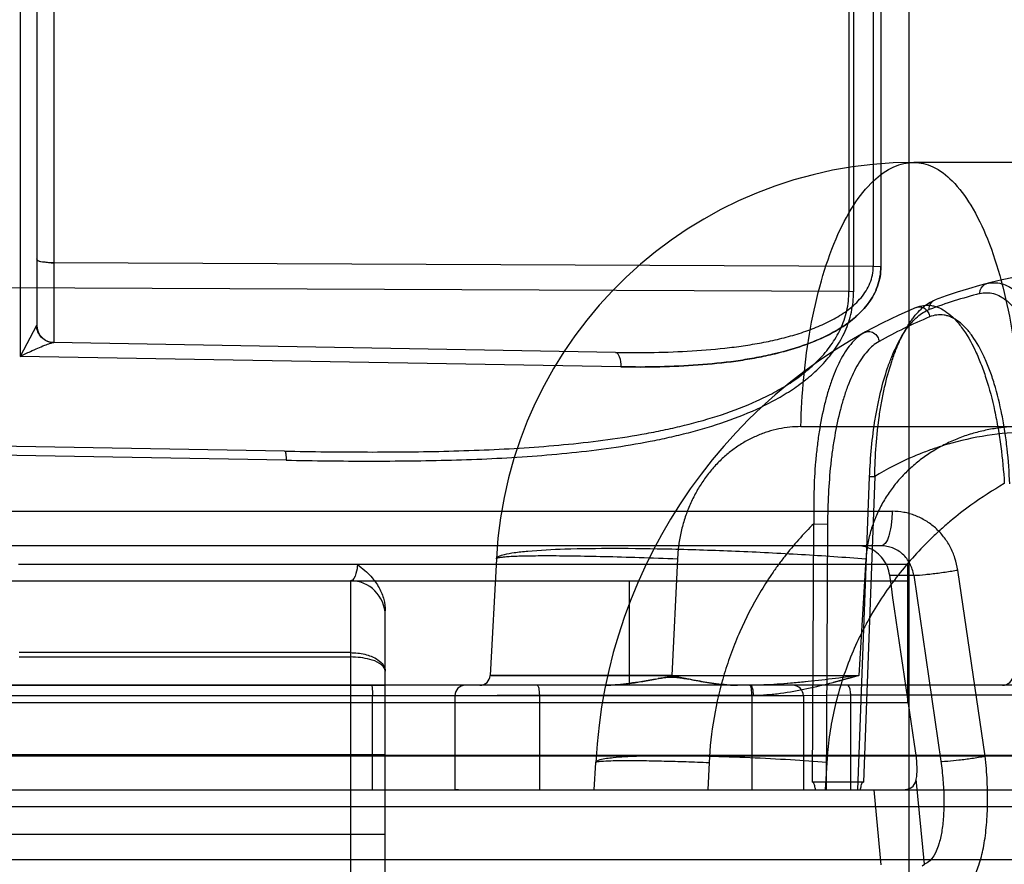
# Model space of a CAD drawing. Header units: millimetres. Extents: x 0 to 297, y 0 to 210.
# Tile 324 of 499: x 144.877 to 145.075, y 159.982 to 160.151. Entities that reach past the tile are written whole.
import ezdxf

# ---------------------------------------------------------------- set-up
doc = ezdxf.new("R2010")
doc.units = ezdxf.units.MM
doc.header["$LTSCALE"] = 16.335
doc.layers.get('0').update_dxf_attribs({"linetype": 'CONTINUOUS'})
doc.layers.add('INTFCLR_1', color=7, linetype='CONTINUOUS')
doc.layers.add('INTFCLR_144815', color=7, linetype='CONTINUOUS')

msp = doc.modelspace()

# ---------------------------------------------------------------- linework, layer by layer
at = {"color": 9, "linetype": 'Continuous'}
msp.add_line((145.0558034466, 160.9289189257), (145.0558034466, 148.0124647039), dxfattribs=at)
at = {"layer": 'INTFCLR_1', "color": 9, "linetype": 'Continuous'}
for p, q in [((144.8772536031, 160.3022627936), (144.8772536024, 160.0835151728)), ((144.8840466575, 160.2964108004), (144.8840466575, 160.0862907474)), ((144.8806077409, 160.2950355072), (144.8806077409, 160.0897902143)), ((145.0486589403, 160.2595969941), (145.0486589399, 160.1015885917)), ((145.0501730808, 160.2593508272), (145.0501730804, 160.1014985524)), ((145.0437571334, 160.2458282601), (145.0437571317, 160.0965524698)), ((145.0446863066, 160.2456736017), (145.0446863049, 160.0964959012)), ((145.0486589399, 160.1015885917), (144.8840466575, 160.1022803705)), ((145.0501730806, 160.1014985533), (145.04865894, 160.1015885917)), ((145.0437571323, 160.0965524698), (144.8596077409, 160.0973263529)), ((145.0446863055, 160.0964959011), (145.0437571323, 160.0965524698)), ((144.8805771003, 160.0897041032), (144.8772536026, 160.0835151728)), ((144.8806077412, 160.0897902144), (144.8805771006, 160.0897041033)), ((144.996882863, 160.0843211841), (144.8839853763, 160.0862918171)), ((144.9979654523, 160.0814081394), (144.8772536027, 160.0835151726)), ((144.9303981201, 160.0644784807), (144.8596077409, 160.0657141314)), ((144.9307326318, 160.0626511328), (144.8596077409, 160.063892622)), ((145.0556077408, 160.0417064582), (144.8769642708, 160.0417064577)), ((144.8596077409, 160.0384647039), (145.0556077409, 160.0384647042)), ((144.9436077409, 160.0384647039), (144.9436077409, 159.96852972)), ((144.9996077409, 160.0384647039), (144.9996077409, 160.0174647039)), ((145.0556077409, 160.0174647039), (145.0556077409, 160.0384647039)), ((144.9506077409, 159.946886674), (144.9506077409, 160.0324110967)), ((144.9436077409, 160.0240086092), (144.8771077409, 160.0240086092)), ((144.8771077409, 160.0231394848), (144.9436077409, 160.0231394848)), ((144.8596077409, 160.0174647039), (144.9506077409, 160.0174647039)), ((144.9506077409, 160.0034647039), (144.8596077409, 160.0034647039)), ((144.8526077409, 159.9875815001), (144.9506077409, 159.9875815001))]:
    msp.add_line(p, q, dxfattribs=at)
at = {"layer": 'INTFCLR_1', "color": 7, "linetype": 'Continuous'}
msp.add_line((144.8782089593, 160.0839705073), (144.8772536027, 160.0835151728), dxfattribs=at)
at = {"layer": 'INTFCLR_1', "color": 6, "linetype": 'Continuous'}
for p, q in [((145.0556077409, 160.0384647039), (145.0556077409, 160.0417064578)), ((145.0556077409, 160.017464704), (144.9506077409, 160.0174647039)), ((145.0556077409, 160.0139600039), (145.0556077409, 160.0174647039)), ((145.0556077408, 160.0139360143), (144.8596077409, 160.0139360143)), ((144.8596077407, 159.98247797), (145.2610516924, 159.98247797))]:
    msp.add_line(p, q, dxfattribs=at)
at = {"layer": 'INTFCLR_1', "color": 9, "linetype": 'Continuous'}
for centre, radius, start, end in [((144.8841077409, 160.0897902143), 0.0035, 179.9999999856, 269.0000000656), ((144.9436077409, 160.0314647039), 0.006999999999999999, 0, 89.99999998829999)]:
    msp.add_arc(centre, radius, start, end, dxfattribs=at)
for points, knots in [([(144.8840466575, 160.1022803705), (144.883470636, 160.1022827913), (144.8825000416, 160.1024118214), (144.8806077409, 160.1025023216), (144.8806077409, 160.1031229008)], [0, 0, 0, 0, 0.4813837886, 1, 1, 1, 1]), ([(144.880607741, 160.1031229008), (144.880607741, 160.1026755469), (144.8823463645, 160.1023969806), (144.8832917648, 160.102283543), (144.8840466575, 160.1022803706)], [0, 0, 0, 0, 0.3720962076, 1, 1, 1, 1]), ([(144.996882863, 160.084321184), (144.9994604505, 160.084276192), (145.0045846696, 160.0842647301), (145.0122192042, 160.0845427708), (145.0185072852, 160.0850827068), (145.023465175, 160.0857616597), (145.0271261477, 160.0864064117), (145.0307214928, 160.0872198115), (145.0342226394, 160.088221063), (145.0375903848, 160.0894547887), (145.0407798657, 160.0909655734), (145.0432430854, 160.0925339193), (145.0450198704, 160.0940189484), (145.0462182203, 160.0952695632), (145.0472413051, 160.0966565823), (145.0480328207, 160.0981847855), (145.0485416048, 160.0998435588), (145.0486620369, 160.1010026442), (145.04865894, 160.1015885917)], [0, 0, 0, 0, 0.1318870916, 0.2620890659, 0.3907299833, 0.4545562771, 0.518048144, 0.5808447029, 0.6430567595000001, 0.7042210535, 0.7641282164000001, 0.8233082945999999, 0.8530060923, 0.8824152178, 0.9117097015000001, 0.9408879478, 0.9700230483, 1, 1, 1, 1]), ([(145.0501730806, 160.1014985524), (145.0501730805, 160.1008279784), (145.0500595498, 160.09949814), (145.049550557, 160.0975860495), (145.0487552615, 160.0958196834), (145.0477286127, 160.0942135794), (145.0465250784, 160.0927694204), (145.0447433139, 160.0910466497), (145.0427451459, 160.0895814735), (145.0406226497, 160.0883308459), (145.0384306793, 160.0872058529), (145.0344352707, 160.0855253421), (145.0296430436, 160.0841462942), (145.0247441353, 160.0831403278), (145.0197533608, 160.0823478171), (145.0134215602, 160.0817051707), (145.0057280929, 160.081363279), (145.000563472, 160.081362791), (144.9979654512, 160.0814081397)], [0, 0, 0, 0, 0.0331378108, 0.0655593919, 0.0973294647, 0.1284790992, 0.1594735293, 0.1900151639, 0.2507778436, 0.2813171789, 0.3117224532, 0.3724637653, 0.4952203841, 0.5573338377, 0.6195776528, 0.7448574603, 0.8715938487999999, 1, 1, 1, 1]), ([(144.9979654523, 160.0814081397), (145.0005645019, 160.0813627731), (145.0057326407, 160.0813632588), (145.0134336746, 160.0817059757), (145.019775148, 160.0823499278), (145.0247731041, 160.0831461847), (145.0284660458, 160.0839048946), (145.032094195, 160.0848533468), (145.0356276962, 160.0860241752), (145.0390293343, 160.0874604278), (145.0422527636, 160.0892220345), (145.044732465, 160.0910382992), (145.0465124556, 160.0927556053), (145.0477220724, 160.0942044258), (145.0487514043, 160.0958120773), (145.0495473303, 160.0975776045), (145.0500577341, 160.0994906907), (145.0501730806, 160.1008220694), (145.0501730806, 160.1014985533)], [0, 0, 0, 0, 0.1284520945, 0.2553055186, 0.3807867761, 0.4431700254, 0.5053303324, 0.5670120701, 0.6283767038, 0.6891231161, 0.7492263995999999, 0.8095453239, 0.8403242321, 0.8712610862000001, 0.9025989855, 0.9343672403, 0.9665714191, 1, 1, 1, 1]), ([(144.9303981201, 160.0644784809), (144.9359397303, 160.0643817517), (144.9469441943, 160.064250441), (144.9633259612, 160.0643938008), (144.9794470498, 160.065078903), (144.9926908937, 160.066332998), (145.001807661, 160.0677618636), (145.0069440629, 160.0687794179), (145.0120019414, 160.0699325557), (145.0181804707, 160.0716826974), (145.0241486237, 160.0739566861), (145.0286912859, 160.0761948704), (145.0319477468, 160.0781074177), (145.0350040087, 160.080300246), (145.0378018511, 160.0828111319), (145.0402403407, 160.085691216), (145.0421910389, 160.088976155), (145.0434648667, 160.0926401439), (145.0437604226, 160.0952437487), (145.0437571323, 160.0965524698)], [0, 0, 0, 0, 0.1315062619, 0.2611124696, 0.3886584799, 0.5142668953, 0.576498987, 0.6075267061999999, 0.6384914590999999, 0.6995710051, 0.7597533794, 0.7897104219, 0.8196426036, 0.8492589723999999, 0.8788163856, 0.9086214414, 0.9384625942, 0.9689477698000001, 1, 1, 1, 1]), ([(144.9307326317, 160.0626511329), (144.9363032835, 160.0625538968), (144.9473655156, 160.0624248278), (144.9638340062, 160.062590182), (144.9800417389, 160.0633255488), (144.9933566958, 160.0646571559), (145.0025187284, 160.0661699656), (145.007681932, 160.0672419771), (145.0127680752, 160.0684644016), (145.0189855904, 160.0703099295), (145.0249826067, 160.0727118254), (145.0295468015, 160.0750665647), (145.0328201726, 160.0770852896), (145.0358947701, 160.0793949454), (145.0387072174, 160.0820426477), (145.0411591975, 160.0850764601), (145.0431158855, 160.0885356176), (145.0443956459, 160.0923873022), (145.0446863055, 160.0951194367), (145.0446863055, 160.0964959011)], [0, 0, 0, 0, 0.1305463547, 0.2592070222, 0.3858417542, 0.5106038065, 0.5724656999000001, 0.6033336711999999, 0.6341455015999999, 0.6950163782, 0.7551473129, 0.7851760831, 0.8152636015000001, 0.845153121, 0.8751298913, 0.9055464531, 0.9362128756, 0.9677479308, 1, 1, 1, 1]), ([(144.8839853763, 160.0862918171), (144.8831217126, 160.0863068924), (144.8813348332, 160.0870502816), (144.8805983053, 160.0888354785), (144.8805771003, 160.0897041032)], [0, 0, 0, 0, 0.4985316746, 1, 1, 1, 1]), ([(144.996882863, 160.084321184), (144.9972507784, 160.084314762), (144.9978641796, 160.0830596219), (144.9979370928, 160.0821113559), (144.9979654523, 160.0814081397)], [0, 0, 0, 0, 0.3433340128, 1, 1, 1, 1]), ([(144.9303981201, 160.0644784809), (144.9305893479, 160.064475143), (144.9306600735, 160.0635522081), (144.9307299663, 160.0630869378), (144.9307326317, 160.0626511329)], [0, 0, 0, 0, 0.3050008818, 1, 1, 1, 1]), ([(144.9450197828, 160.0417064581), (144.945000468, 160.0410943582), (144.9448803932, 160.0400119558), (144.9442150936, 160.038464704), (144.9436077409, 160.0384647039)], [0, 0, 0, 0, 0.5020708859, 1, 1, 1, 1]), ([(144.9436077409, 160.0240086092), (144.944104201, 160.0240086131), (144.9450813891, 160.0239540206), (144.9464889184, 160.0237157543), (144.9478933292, 160.0232790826), (144.9495478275, 160.0224858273), (144.9506077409, 160.0211725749), (144.9506077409, 160.0202913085)], [0, 0, 0, 0, 0.1749494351, 0.34394874, 0.5024175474, 0.6894471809, 1, 1, 1, 1]), ([(144.9506077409, 160.0202913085), (144.9506077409, 160.0209440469), (144.9494159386, 160.0220625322), (144.9476018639, 160.0226756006), (144.9456076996, 160.0230671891), (144.9442927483, 160.0231396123), (144.9436077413, 160.0231396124)], [0, 0, 0, 0, 0.2452100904, 0.5054600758, 0.7426677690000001, 1, 1, 1, 1])]:
    msp.add_open_spline(points, degree=3, knots=knots, dxfattribs=at)
at = {"layer": 'INTFCLR_1', "color": 7, "linetype": 'Continuous'}
msp.add_open_spline([(144.8772536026, 160.0835151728), (144.8779481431, 160.0838500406), (144.8791419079, 160.0844129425), (144.88079455, 160.085146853), (144.8821183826, 160.0857113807), (144.8831571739, 160.0860770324), (144.8837586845, 160.086295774), (144.883985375, 160.0862918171)], degree=3, knots=[0, 0, 0, 0, 0.3170780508, 0.5424621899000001, 0.7443235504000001, 0.9067644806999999, 1, 1, 1, 1], dxfattribs=at)
at = {"layer": 'INTFCLR_1', "color": 6, "linetype": 'Continuous'}
msp.add_open_spline([(144.9450197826, 160.0417064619), (144.9455314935, 160.0413316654), (144.9464796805, 160.0405967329), (144.9476982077, 160.0394163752), (144.9486637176, 160.038233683), (144.9496221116, 160.0367109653), (144.9503987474, 160.0347768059), (144.950607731, 160.0331729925), (144.950607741, 160.0324111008)], degree=3, knots=[0, 0, 0, 0, 0.1689099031, 0.3189806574, 0.4507692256, 0.5744860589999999, 0.7971092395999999, 1, 1, 1, 1], dxfattribs=at)
at = {"layer": 'INTFCLR_144815', "color": 9, "linetype": 'Continuous'}
for p, q in [((145.2632842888, 160.1224647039), (145.0568235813, 160.1224647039)), ((145.0341136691, 160.0693955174), (145.4308861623, 160.0693955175)), ((145.0455704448, 159.9964647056), (145.0479075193, 160.0593444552)), ((145.0489444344, 160.0594177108), (145.0466657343, 159.997991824)), ((145.0477294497, 160.0593801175), (145.0489444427, 160.0594177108)), ((145.0477294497, 160.0593801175), (145.0489444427, 160.0594177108)), ((144.3009206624, 160.0524036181), (145.0524295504, 160.0524036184)), ((145.0364362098, 159.9979918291), (145.0367138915, 160.0499122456)), ((145.0367138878, 160.0499122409), (145.0394572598, 160.049838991)), ((145.0394572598, 160.0498389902), (145.0391756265, 159.9964647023)), ((145.0502221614, 160.0454647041), (144.2606128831, 160.0454647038)), ((144.9729387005, 160.0428609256), (144.9717120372, 160.0194547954)), ((145.0093159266, 160.0428609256), (145.0081816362, 160.0194547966)), ((145.047178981, 160.0428609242), (145.0457763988, 160.019454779)), ((145.0711350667, 160.0032203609), (145.06561886, 160.0405937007)), ((145.051944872, 160.0395597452), (145.0567632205, 160.0395597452)), ((145.0567632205, 160.0395597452), (145.0622149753, 160.0021864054)), ((144.9717120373, 160.0194547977), (145.0457765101, 160.0194548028)), ((145.0081821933, 160.0194547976), (144.9717120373, 160.0194547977)), ((145.1419469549, 160.0174647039), (144.5772685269, 160.0174647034)), ((145.0346077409, 160.0153647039), (144.6846077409, 160.0153647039)), ((144.9480799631, 159.9964647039), (144.9480799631, 160.0153647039)), ((144.9815780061, 160.0154746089), (144.9646077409, 160.0153647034)), ((144.9646077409, 160.0153647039), (144.9646077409, 159.9964647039)), ((144.9815780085, 160.0154746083), (144.981572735, 159.9964647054)), ((144.9815780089, 160.0154746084), (145.0245770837, 160.01547461)), ((145.0242668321, 160.0153647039), (145.0242668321, 159.9964647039)), ((145.0441145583, 160.0154746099), (145.0346077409, 160.0153647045)), ((145.0346077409, 160.0153647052), (145.0346077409, 159.996464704)), ((145.1429820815, 160.0154746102), (145.0441145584, 160.0154746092)), ((145.3220057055, 160.003220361), (144.3006660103, 160.0032203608)), ((144.3198797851, 160.003403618), (145.304775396, 160.0034036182)), ((144.9926077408, 159.9964647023), (144.9928957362, 160.0019599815)), ((145.0393204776, 160.0019599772), (145.0390063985, 159.9964647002)), ((145.0589232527, 159.9815075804), (145.0572894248, 159.9986157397)), ((144.2180357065, 159.9964647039), (145.3213846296, 159.9964647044)), ((145.0487463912, 159.9964648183), (145.0501617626, 159.9813697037)), ((144.7682802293, 159.9930868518), (145.1736651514, 159.9930868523)), ((145.0584503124, 159.9812079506), (145.0589228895, 159.9815071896))]:
    msp.add_line(p, q, dxfattribs=at)
at = {"layer": 'INTFCLR_144815', "color": 7, "linetype": 'Continuous'}
for p, q in [((145.004871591, 160.0186966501), (145.0015313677, 160.0181130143)), ((145.0065399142, 160.0189744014), (145.0054690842, 160.0188015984)), ((145.0457765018, 160.0194547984), (145.0405812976, 160.0180405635)), ((144.9659799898, 159.9964647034), (144.981572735, 159.9964647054))]:
    msp.add_line(p, q, dxfattribs=at)
at = {"layer": 'INTFCLR_144815', "color": 6, "linetype": 'Continuous'}
for p, q in [((145.0441221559, 159.9964647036), (145.0441145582, 160.0154746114)), ((145.0156610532, 160.0019601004), (145.0153866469, 159.9964647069)), ((145.0466657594, 159.9979918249), (145.0364362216, 159.9979918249))]:
    msp.add_line(p, q, dxfattribs=at)
at = {"layer": 'INTFCLR_144815', "color": 9, "linetype": 'Continuous'}
for centre, radius, start, end in [((145.0568235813, 160.0384647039), 0.084, 90.0000000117, 176.9999999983), ((145.0977518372, 159.9964647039), 0.105, 90.0000000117, 110.4462101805), ((145.0958544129, 159.996435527), 0.1029689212, 104.5142652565, 110.4442225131), ((145.0977518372, 159.9964647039), 0.105, 112.6987177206, 176.9999999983), ((145.0997038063, 159.9964315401), 0.1029774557, 112.7010860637, 118.9873985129), ((144.9696149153, 160.0195647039), 0.0021, 270.0000000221, 357.0000000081), ((145.0746149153, 160.0195647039), 0.0021, 270.0000000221, 357.0000000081), ((144.9667077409, 160.0153647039), 0.0021, 89.99999997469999, 179.9999996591), ((145.0325077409, 160.0153647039), 0.0021, 359.9999998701, 90.000000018)]:
    msp.add_arc(centre, radius, start, end, dxfattribs=at)
at = {"layer": 'INTFCLR_144815', "color": 7, "linetype": 'Continuous'}
msp.add_arc((144.965060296, 159.7722108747), 0.2242542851, 89.92306306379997, 90.11562549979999, dxfattribs=at)
at = {"layer": 'INTFCLR_144815', "color": 6, "linetype": 'Continuous'}
msp.add_ellipse((144.8289783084, 160.1812624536), major_axis=(-0.5574735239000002, 3.7349190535), ratio=0.0529129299, start_param=-1.6263310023, end_param=-1.6166418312, dxfattribs=at)
at = {"layer": 'INTFCLR_144815', "color": 9, "linetype": 'Continuous'}
for points, knots in [([(145.0341136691, 160.0693955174), (145.034183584, 160.0726806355), (145.0345612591, 160.0793097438), (145.0358766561, 160.0891098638), (145.037983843, 160.09845386), (145.0408310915, 160.1067817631), (145.0442897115, 160.1136170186), (145.0481939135, 160.1186477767), (145.0523972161, 160.1217402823), (145.0554514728, 160.1224647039), (145.0568235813, 160.1224647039)], [0, 0, 0, 0, 0.160001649, 0.322987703, 0.4809695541, 0.6256896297, 0.7505174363, 0.8523808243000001, 0.9331865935, 1, 1, 1, 1]), ([(145.0568235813, 160.1224647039), (145.0581203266, 160.1224647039), (145.0610328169, 160.1217234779), (145.0649864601, 160.1186123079), (145.0686519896, 160.1135863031), (145.0719024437, 160.1067591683), (145.0745808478, 160.0984392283), (145.0765642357, 160.0891012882), (145.0778027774, 160.07930563), (145.0781583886, 160.0726801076), (145.0782242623, 160.0693955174)], [0, 0, 0, 0, 0.0639202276, 0.1425429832, 0.2433331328, 0.368165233, 0.5137645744, 0.6732389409, 0.8380607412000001, 1, 1, 1, 1]), ([(145.0700482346, 160.096118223), (145.0700422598, 160.0963389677), (145.0701257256, 160.0971847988), (145.0708353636, 160.0979580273), (145.07144016, 160.0981145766)], [0, 0, 0, 0, 0.2611605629, 1, 1, 1, 1]), ([(145.07144016, 160.0981145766), (145.0723971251, 160.0983622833), (145.0739986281, 160.0983522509), (145.0756684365, 160.0976585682), (145.0766123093, 160.0970855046), (145.0781461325, 160.095933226), (145.0794698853, 160.0943616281), (145.0806259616, 160.0925799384), (145.0814479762, 160.0911594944), (145.082406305, 160.0892005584), (145.0832446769, 160.0870938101), (145.0838677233, 160.0852802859), (145.0847928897, 160.0822913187), (145.0855172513, 160.0791637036), (145.0860792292, 160.0759386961), (145.0864248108, 160.0736572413), (145.0869128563, 160.0695518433), (145.0871212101, 160.0659957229), (145.0871743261, 160.063606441)], [0, 0, 0, 0, 0.0715343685, 0.1095653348, 0.1299825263, 0.1513156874, 0.2482079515, 0.2760557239, 0.30514592, 0.3668895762, 0.4336871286, 0.4690921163, 0.5056384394, 0.6600890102, 0.7008801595, 0.742547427, 0.8270538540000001, 1, 1, 1, 1]), ([(145.0700482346, 160.096118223), (145.0709445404, 160.0963501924), (145.07244443, 160.0963409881), (145.07400433, 160.0956847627), (145.074883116, 160.095143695), (145.0763104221, 160.0940556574), (145.0775360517, 160.0925728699), (145.0786011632, 160.0908934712), (145.0793575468, 160.0895532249), (145.0802355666, 160.0877047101), (145.0809995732, 160.0857177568), (145.0815639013, 160.0840069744), (145.082398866, 160.0811846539), (145.0830403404, 160.0782321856), (145.0835268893, 160.0751888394), (145.0838216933, 160.0730335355), (145.0842245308, 160.0691516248), (145.0843668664, 160.0657909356), (145.0843793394, 160.0635331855)], [0, 0, 0, 0, 0.0712750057, 0.1090843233, 0.1293826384, 0.1505957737, 0.2470602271, 0.2748170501, 0.3038273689, 0.3654517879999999, 0.4321757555, 0.4675691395, 0.5041169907, 0.6587355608, 0.6996159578, 0.7413933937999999, 0.8261857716, 1, 1, 1, 1]), ([(145.0489444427, 160.0594177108), (145.048970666, 160.0614804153), (145.0491449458, 160.0655551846), (145.0496868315, 160.0705902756), (145.0503249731, 160.0744848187), (145.0510707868, 160.0781264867), (145.0518979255, 160.0811781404), (145.052753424, 160.083656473), (145.0533274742, 160.0851764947), (145.054355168, 160.0875653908), (145.055575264, 160.089768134), (145.0567725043, 160.0913972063), (145.0575286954, 160.0923142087), (145.0588261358, 160.0936341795), (145.0601538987, 160.0945073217), (145.0610724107, 160.0948497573)], [0, 0, 0, 0, 0.1588797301, 0.3138924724, 0.3897147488, 0.4627530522, 0.6001549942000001, 0.6327617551, 0.6646690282, 0.7252669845, 0.8330395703, 0.8574533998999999, 0.8809249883, 0.9245009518, 1, 1, 1, 1]), ([(145.0572338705, 160.0933321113), (145.058198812, 160.093735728), (145.0595960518, 160.0939215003), (145.0611486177, 160.0935552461), (145.0622199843, 160.0931549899), (145.0635470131, 160.092358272), (145.0647616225, 160.0912716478), (145.0657088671, 160.0902200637), (145.0672410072, 160.0882700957), (145.0685293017, 160.0859898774), (145.0696540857, 160.0835168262), (145.0704312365, 160.0816294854), (145.0717069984, 160.0780315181), (145.0726962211, 160.0742408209), (145.0733911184, 160.070846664), (145.073826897, 160.0684562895), (145.0744730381, 160.0641723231), (145.0748197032, 160.0604586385), (145.074967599, 160.0579617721)], [0, 0, 0, 0, 0.0718393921, 0.0903706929, 0.109456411, 0.1501677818, 0.195791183, 0.2208879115, 0.2473193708, 0.3660102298, 0.3992872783, 0.4339862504, 0.5061500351, 0.6613396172, 0.7024945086, 0.7441153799, 0.8282067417, 1, 1, 1, 1]), ([(145.0598878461, 160.092918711), (145.0598784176, 160.0931231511), (145.0599358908, 160.0939074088), (145.060530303, 160.0946476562), (145.0610724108, 160.0948497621)], [0, 0, 0, 0, 0.2613045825, 1, 1, 1, 1]), ([(145.0479075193, 160.0593444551), (145.0479807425, 160.0613087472), (145.0482326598, 160.0651840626), (145.0488393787, 160.0699665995), (145.0495080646, 160.0736604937), (145.0502700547, 160.0771103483), (145.0510934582, 160.0799992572), (145.0519333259, 160.0823440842), (145.0524940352, 160.0837815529), (145.0534921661, 160.0860393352), (145.0546656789, 160.0881206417), (145.0558103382, 160.089659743), (145.0565313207, 160.0905254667), (145.0577635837, 160.0917700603), (145.0590196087, 160.0925952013), (145.0598878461, 160.092918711)], [0, 0, 0, 0, 0.1593385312, 0.3146008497, 0.3904909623, 0.4635624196, 0.6009589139, 0.6335537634, 0.6654477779, 0.72600517, 0.8336470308, 0.858018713, 0.8814391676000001, 0.9248927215, 1, 1, 1, 1]), ([(145.0572338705, 160.0933321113), (145.0574949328, 160.0934413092), (145.0581326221, 160.0935338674), (145.059068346, 160.0931671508), (145.0597418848, 160.0923931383), (145.0599360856, 160.0917418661), (145.0599623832, 160.091431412)], [0, 0, 0, 0, 0.2221693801, 0.4826859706, 0.7553876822, 1, 1, 1, 1]), ([(145.0760564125, 160.0578885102), (145.0759677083, 160.0602618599), (145.075713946, 160.0637913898), (145.0751805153, 160.0678650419), (145.0748105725, 160.0701341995), (145.0742132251, 160.0733504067), (145.0733419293, 160.0769418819), (145.0721941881, 160.0803525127), (145.0714900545, 160.0821396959), (145.0704684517, 160.0844781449), (145.0692896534, 160.0866360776), (145.0678744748, 160.0884825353), (145.066998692, 160.0894770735), (145.0658721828, 160.0905050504), (145.0646360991, 160.0912594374), (145.0636358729, 160.091638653), (145.062180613, 160.0919870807), (145.0608686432, 160.0918104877), (145.0599623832, 160.091431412)], [0, 0, 0, 0, 0.1730886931, 0.25758449, 0.299355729, 0.3406285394, 0.4959960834, 0.5681057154, 0.6027433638, 0.635939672, 0.7541532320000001, 0.7804338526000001, 0.8053758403, 0.8506741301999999, 0.8910643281, 0.9100052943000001, 0.9284072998, 1, 1, 1, 1]), ([(145.0468632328, 160.0883088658), (145.0459380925, 160.0877962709), (145.044657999, 160.0866562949), (145.0432284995, 160.0847887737), (145.0417688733, 160.0823697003), (145.0407293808, 160.0799514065), (145.0399508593, 160.0777126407), (145.0394288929, 160.0760539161), (145.0385931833, 160.072950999), (145.0379721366, 160.06972914), (145.037553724, 160.0668741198), (145.0372992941, 160.0648826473), (145.036938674, 160.0613309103), (145.0366632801, 160.056168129), (145.0366619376, 160.0520107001), (145.0367138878, 160.0499122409)], [0, 0, 0, 0, 0.0773829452, 0.1223400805, 0.1721247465, 0.2836339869, 0.314072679, 0.3455661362, 0.4108346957, 0.5490908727, 0.5852698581, 0.6219570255, 0.6959702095, 0.8464202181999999, 1, 1, 1, 1]), ([(145.0468632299, 160.0883088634), (145.0471191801, 160.0884506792), (145.0477769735, 160.0886112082), (145.0487884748, 160.0882909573), (145.0495376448, 160.0875095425), (145.0497647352, 160.0868308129), (145.0497991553, 160.0865086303)], [0, 0, 0, 0, 0.2191686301, 0.4815088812, 0.7573101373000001, 1, 1, 1, 1]), ([(145.0497991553, 160.0865086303), (145.0489189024, 160.0860209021), (145.0476975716, 160.0849395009), (145.0463264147, 160.0831672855), (145.044913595, 160.080870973), (145.0438941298, 160.0785741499), (145.0431243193, 160.0764449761), (145.0426038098, 160.0748664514), (145.0417601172, 160.0719112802), (145.041110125, 160.0688405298), (145.0406583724, 160.0661157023), (145.0403761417, 160.0642123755), (145.0399583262, 160.0608122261), (145.0395747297, 160.0558577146), (145.0394689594, 160.0518608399), (145.0394572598, 160.049838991)], [0, 0, 0, 0, 0.0768947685, 0.1216677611, 0.1712730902, 0.2824711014, 0.3128549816, 0.3442918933, 0.4094504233, 0.5475957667, 0.5837888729, 0.6205014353, 0.6946103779, 0.8455075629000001, 1, 1, 1, 1]), ([(145.0341136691, 160.0693955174), (145.0333675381, 160.0693953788), (145.0318731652, 160.0693194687), (145.0296470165, 160.0689757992), (145.027817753, 160.0685004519), (145.0263714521, 160.0680050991), (145.0249270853, 160.0674269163), (145.0231620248, 160.066560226), (145.0211362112, 160.0653012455), (145.0195368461, 160.06407597), (145.0183104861, 160.0629873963), (145.0171121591, 160.0618150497), (145.0157063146, 160.0602263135), (145.0141883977, 160.058146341), (145.0130723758, 160.0562779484), (145.0122717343, 160.0547026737), (145.0115339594, 160.0530699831), (145.0107463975, 160.0509588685), (145.0101467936, 160.0487773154), (145.0097799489, 160.046990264), (145.0094884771, 160.0451685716), (145.0093608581, 160.0437851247), (145.0093159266, 160.0428609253)], [0, 0, 0, 0, 0.0559056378, 0.1118825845, 0.168505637, 0.1972556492, 0.2263879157, 0.2850336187, 0.3443204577, 0.4048257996, 0.4357365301, 0.4671458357, 0.5303926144, 0.5944291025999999, 0.6598165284, 0.6932110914, 0.7267912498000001, 0.7940186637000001, 0.8618019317, 0.8960785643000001, 0.9306703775, 1, 1, 1, 1]), ([(145.0782242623, 160.0693955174), (145.0772739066, 160.06939542), (145.075378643, 160.0693171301), (145.0725592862, 160.0689650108), (145.0702448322, 160.0684785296), (145.068418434, 160.067972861), (145.0666120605, 160.0673887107), (145.0644120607, 160.0665177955), (145.0618831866, 160.0652528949), (145.0598816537, 160.0640195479), (145.0583498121, 160.0629260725), (145.056871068, 160.0617624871), (145.0551356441, 160.0601895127), (145.0532521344, 160.0581218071), (145.0518606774, 160.0562578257), (145.0508635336, 160.0546857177), (145.0499486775, 160.0530678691), (145.0489694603, 160.0509700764), (145.0480676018, 160.0483489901), (145.0475521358, 160.0460934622), (145.0472881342, 160.0442555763), (145.0472067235, 160.0433263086), (145.0471789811, 160.0428609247)], [0, 0, 0, 0, 0.063431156, 0.1264340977, 0.1894382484, 0.2210834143, 0.2528896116, 0.3161184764, 0.3787953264, 0.4413856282, 0.4728085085, 0.504375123, 0.5669373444, 0.6288857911, 0.6907827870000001, 0.7219098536, 0.7530954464, 0.8147885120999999, 0.8761207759, 0.9377783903, 0.9688829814, 1, 1, 1, 1]), ([(145.0806249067, 160.0682964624), (145.0779215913, 160.0682963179), (145.0724574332, 160.067928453), (145.0664031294, 160.0666829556), (145.0624108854, 160.0655034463), (145.0602345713, 160.0647776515), (145.0582477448, 160.0640287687), (145.0543424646, 160.0624030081), (145.0513550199, 160.0608676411), (145.0489444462, 160.0594177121)], [0, 0, 0, 0, 0.2436289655, 0.4918676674, 0.5552007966, 0.6187534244, 0.6985806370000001, 0.7464829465, 1, 1, 1, 1]), ([(145.0749675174, 160.0579618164), (145.072643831, 160.0566289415), (145.0689686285, 160.0542535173), (145.0648506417, 160.0510468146), (145.0622909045, 160.0488315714), (145.058578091, 160.0453849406), (145.0534614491, 160.0397291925), (145.0494419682, 160.0337449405), (145.0473780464, 160.0300395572), (145.0465730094, 160.0285282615), (145.0452446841, 160.0258554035), (145.0429012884, 160.0203865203), (145.0409406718, 160.013839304), (145.0399013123, 160.007959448), (145.0395022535, 160.0045430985), (145.0393697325, 160.0028217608), (145.0393204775, 160.0019599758)], [0, 0, 0, 0, 0.1161856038, 0.1893382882, 0.2262190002, 0.2629756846, 0.4090375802, 0.5558206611, 0.5743859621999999, 0.5929965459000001, 0.6300833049, 0.7038071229, 0.85085518, 0.9251443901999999, 0.9625617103, 1, 1, 1, 1]), ([(145.0524295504, 160.0524036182), (145.0524283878, 160.0519811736), (145.0524020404, 160.0511256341), (145.0522844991, 160.0498551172), (145.052090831, 160.0486350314), (145.0517392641, 160.0473046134), (145.0513188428, 160.046118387), (145.0505367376, 160.0454647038), (145.0502221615, 160.0454647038)], [0, 0, 0, 0, 0.1661752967, 0.3364694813, 0.5016047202, 0.6516632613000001, 0.8762569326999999, 1, 1, 1, 1]), ([(145.0656188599, 160.040593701), (145.0654982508, 160.0414091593), (145.0651207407, 160.0430124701), (145.0643159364, 160.0449056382), (145.0634901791, 160.0463095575), (145.0625520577, 160.0476265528), (145.0614478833, 160.0488106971), (145.0602061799, 160.0498268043), (145.0588863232, 160.0507215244), (145.057453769, 160.0514310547), (145.0559487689, 160.0519328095), (145.0544070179, 160.0522941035), (145.053219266, 160.0524035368), (145.0524295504, 160.0524036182)], [0, 0, 0, 0, 0.1282391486, 0.2548201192, 0.3184124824, 0.3813238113, 0.5061183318, 0.5687353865, 0.630643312, 0.7539075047, 0.8158094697, 0.8771456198, 1, 1, 1, 1]), ([(145.0367138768, 160.0499122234), (145.0346005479, 160.0478293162), (145.0321377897, 160.0450568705), (145.0294764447, 160.0415269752), (145.0277977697, 160.0391491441), (145.0250387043, 160.0348281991), (145.0223354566, 160.0295719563), (145.0203913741, 160.0247559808), (145.0193960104, 160.0219214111), (145.0180331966, 160.0176199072), (145.0164757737, 160.0109971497), (145.0158124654, 160.0049844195), (145.0156610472, 160.0019599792)], [0, 0, 0, 0, 0.1661979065, 0.2068767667, 0.2476082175, 0.3291936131, 0.4938766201, 0.5776770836, 0.619944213, 0.6621162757, 0.8303875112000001, 1, 1, 1, 1]), ([(144.9729387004, 160.0428609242), (144.9729496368, 160.0430696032), (144.9735769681, 160.0435060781), (144.9747689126, 160.0438084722), (144.976772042, 160.0441749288), (144.980797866, 160.0445849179), (144.987482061, 160.0449072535), (144.9971259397, 160.045014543), (145.008559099, 160.0448603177), (145.0211292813, 160.0444438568), (145.0341349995, 160.0437869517), (145.0428651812, 160.0431957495), (145.047178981, 160.0428609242)], [0, 0, 0, 0, 0.008399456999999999, 0.025441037, 0.0522516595, 0.08871660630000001, 0.1888292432, 0.3205414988, 0.4765946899, 0.6483038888, 0.8260833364, 1, 1, 1, 1]), ([(145.0567632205, 160.0395597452), (145.0567047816, 160.0399672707), (145.056520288, 160.0407684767), (145.0560466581, 160.0419012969), (145.0553920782, 160.0429259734), (145.0545732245, 160.0438138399), (145.0536166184, 160.0445343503), (145.0525491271, 160.0450662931), (145.0514059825, 160.0453919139), (145.0506160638, 160.0454647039), (145.0502221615, 160.0454647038)], [0, 0, 0, 0, 0.1286080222, 0.2553925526, 0.3818028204, 0.5064857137, 0.630719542, 0.7538523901, 0.8769499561, 1, 1, 1, 1]), ([(144.9729387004, 160.0428609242), (144.9729425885, 160.042935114), (144.9732220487, 160.0430643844), (144.9736788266, 160.0431541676), (144.9745098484, 160.0432641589), (144.9761841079, 160.0433855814), (144.9790475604, 160.04347859), (144.983304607, 160.0435081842), (144.9886108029, 160.043461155), (144.9948366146, 160.0433365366), (145.001842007, 160.0431356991), (145.0067554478, 160.0429601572), (145.0093159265, 160.0428609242)], [0, 0, 0, 0, 0.006111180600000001, 0.0199581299, 0.0422180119, 0.0729325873, 0.1592328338, 0.2769377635, 0.4235268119, 0.5955642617, 0.7892183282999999, 1, 1, 1, 1]), ([(145.0567632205, 160.0395597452), (145.0575513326, 160.0395420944), (145.058747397, 160.0396678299), (145.0603856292, 160.0398404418), (145.0616999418, 160.0400058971), (145.0630516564, 160.0401916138), (145.0643624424, 160.0403880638), (145.0652126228, 160.0405254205), (145.0656188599, 160.040593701)], [0, 0, 0, 0, 0.2650821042, 0.4026540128, 0.5543220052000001, 0.7104117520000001, 0.8614799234, 1, 1, 1, 1]), ([(144.9477007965, 160.0174647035), (144.948006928, 160.0174647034), (144.9479810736, 160.0163216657), (144.9480799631, 160.0157768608), (144.9480799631, 160.0153647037)], [0, 0, 0, 0, 0.4261956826, 1, 1, 1, 1]), ([(144.9811324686, 160.0174647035), (144.9812028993, 160.0174647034), (144.9813620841, 160.0172410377), (144.981513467, 160.0165983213), (144.9815727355, 160.0159479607), (144.9815780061, 160.0154746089)], [0, 0, 0, 0, 0.1009173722, 0.3217101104, 1, 1, 1, 1]), ([(145.0242668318, 160.0153647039), (145.0242668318, 160.0156831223), (145.0241961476, 160.016293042), (145.0241334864, 160.0174647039), (145.0237179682, 160.0174647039)], [0, 0, 0, 0, 0.4338499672, 1, 1, 1, 1]), ([(145.0245770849, 160.0154746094), (145.0245733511, 160.0157225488), (145.0245262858, 160.016300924), (145.0244262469, 160.0169517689), (145.0241259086, 160.0174647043), (145.0239744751, 160.0174647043)], [0, 0, 0, 0, 0.3455648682, 0.7889639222, 1, 1, 1, 1]), ([(145.0441145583, 160.0154746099), (145.04411038, 160.0157226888), (145.044058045, 160.0162997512), (145.0439419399, 160.0169755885), (145.0436012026, 160.0174647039), (145.0434405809, 160.0174647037)], [0, 0, 0, 0, 0.3402405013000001, 0.7797384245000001, 1, 1, 1, 1]), ([(145.0393204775, 160.0019599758), (145.0368989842, 160.0021481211), (145.031769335, 160.0025008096), (145.02383721, 160.0029167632), (145.0156996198, 160.0032005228), (145.0080880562, 160.0033134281), (145.001692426, 160.0032317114), (144.9970683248, 160.0030035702), (144.9943480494, 160.0026501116), (144.9932008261, 160.0023202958), (144.992901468, 160.0020693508), (144.9928957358, 160.001959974)], [0, 0, 0, 0, 0.1561139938, 0.3304720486, 0.5105478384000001, 0.6793741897, 0.8200029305, 0.9208163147, 0.9786618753, 0.9929600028, 1, 1, 1, 1]), ([(145.0622149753, 160.0021864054), (145.0626878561, 160.002173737), (145.0638958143, 160.0022580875), (145.0659777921, 160.0024674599), (145.0684793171, 160.0027978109), (145.0702459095, 160.0030702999), (145.0711350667, 160.0032203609)], [0, 0, 0, 0, 0.1579244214, 0.4032787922, 0.6989636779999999, 1, 1, 1, 1]), ([(145.065700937, 159.9756480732), (145.0670308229, 159.9761095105), (145.0683461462, 159.9777763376), (145.0693640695, 159.9799223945), (145.0701250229, 159.9819745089), (145.0706913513, 159.9842825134), (145.0711116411, 159.9868012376), (145.0714493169, 159.9896564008), (145.0715898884, 159.9922621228), (145.0716158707, 159.994568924), (145.0716060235, 159.9961844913), (145.0715150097, 159.9990741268), (145.0713174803, 160.0015567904), (145.0711350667, 160.0032203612)], [0, 0, 0, 0, 0.144372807, 0.1929255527, 0.2463747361, 0.3678866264, 0.4362223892, 0.5081771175, 0.6626706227, 0.7035264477, 0.7447849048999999, 0.8283583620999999, 1, 1, 1, 1]), ([(144.9928957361, 160.0019599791), (144.992897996, 160.0020031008), (144.9930566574, 160.0020824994), (144.993536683, 160.0021800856), (144.9947222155, 160.0022841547), (144.9966620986, 160.0023441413), (144.9994020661, 160.0023665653), (145.0028056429, 160.0023340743), (145.0067656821, 160.0022539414), (145.0103367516, 160.002150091), (145.0133456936, 160.002047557), (145.0148858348, 160.0019900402), (145.0156610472, 160.0019599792)], [0, 0, 0, 0, 0.005675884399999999, 0.0185860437, 0.0696938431, 0.1563349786, 0.276974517, 0.4283836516, 0.6042689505, 0.7974147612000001, 0.8980259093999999, 1, 1, 1, 1]), ([(145.0622149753, 160.0021864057), (145.0623964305, 160.0009400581), (145.0626114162, 159.9990792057), (145.0627781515, 159.9966118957), (145.0628584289, 159.9942721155), (145.0628194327, 159.9920150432), (145.0626462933, 159.9898755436), (145.0624002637, 159.9879761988), (145.0617884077, 159.9850366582), (145.0605565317, 159.9820855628), (145.0589228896, 159.9815071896)], [0, 0, 0, 0, 0.1740632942, 0.258673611, 0.3417036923, 0.4976162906, 0.5700645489, 0.6387486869, 0.7604959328, 1, 1, 1, 1])]:
    msp.add_open_spline(points, degree=3, knots=knots, dxfattribs=at)
at = {"layer": 'INTFCLR_144815', "color": 6, "linetype": 'Continuous'}
for points, knots in [([(145.051944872, 160.0395597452), (145.0518585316, 160.0401479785), (145.0515424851, 160.0413044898), (145.0506635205, 160.0428589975), (145.0494319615, 160.0441287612), (145.0476959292, 160.045168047), (145.0462567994, 160.0454647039), (145.0454111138, 160.0454647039)], [0, 0, 0, 0, 0.186462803, 0.371609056, 0.5545031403, 0.7347698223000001, 1, 1, 1, 1]), ([(145.0081816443, 160.0194547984), (145.0089613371, 160.0192859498), (145.0104373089, 160.0189608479), (145.0125451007, 160.0185255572), (145.0144409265, 160.0181698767), (145.016144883, 160.0178940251), (145.0176707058, 160.0176926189), (145.0190314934, 160.0175571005), (145.0202435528, 160.0174822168), (145.0210039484, 160.0174647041), (145.0213615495, 160.0174647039)], [0, 0, 0, 0, 0.1792187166, 0.339523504, 0.4834890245, 0.6125150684, 0.7272524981, 0.8291878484, 0.9196646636, 1, 1, 1, 1]), ([(145.0213615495, 160.0174647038), (145.0206564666, 160.0174647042), (145.0192344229, 160.0175270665), (145.017179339, 160.017742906), (145.0152422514, 160.018023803), (145.0133815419, 160.0183408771), (145.012158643, 160.018566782), (145.0115217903, 160.0186817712)], [0, 0, 0, 0, 0.2130636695, 0.4296509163, 0.6242116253, 0.8044424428, 1, 1, 1, 1]), ([(145.0572890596, 159.9986141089), (145.0573519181, 159.998964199), (145.0574440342, 159.9997737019), (145.0574703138, 160.0013773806), (145.057356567, 160.002622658), (145.0572423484, 160.0034036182)], [0, 0, 0, 0, 0.2220083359, 0.5073661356, 1, 1, 1, 1]), ([(145.0370752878, 159.9964647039), (145.0370190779, 159.9967260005), (145.0368734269, 159.9971772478), (145.0367264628, 159.9979918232), (145.0364362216, 159.9979918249)], [0, 0, 0, 0, 0.479402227, 1, 1, 1, 1]), ([(145.046054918, 159.9964647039), (145.0461093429, 159.9967383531), (145.0462438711, 159.9971851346), (145.0463903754, 159.997991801), (145.0466657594, 159.9979918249)], [0, 0, 0, 0, 0.5032692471, 1, 1, 1, 1]), ([(145.0541431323, 159.9964647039), (145.0545622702, 159.9964647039), (145.055445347, 159.9964983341), (145.0568347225, 159.9970878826), (145.0571979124, 159.9981059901), (145.0572890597, 159.9986141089)], [0, 0, 0, 0, 0.2987403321, 0.6320578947, 1, 1, 1, 1])]:
    msp.add_open_spline(points, degree=3, knots=knots, dxfattribs=at)
at = {"layer": 'INTFCLR_144815', "color": 7, "linetype": 'Continuous'}
for points, knots in [([(144.9947727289, 160.0174647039), (144.9955495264, 160.0174647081), (144.9971006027, 160.0175361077), (144.9995015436, 160.0177972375), (145.0020915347, 160.0181923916), (145.0039073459, 160.0185214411), (145.0048734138, 160.0186967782)], [0, 0, 0, 0, 0.2287287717, 0.4566424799, 0.7108931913, 1, 1, 1, 1]), ([(145.0048734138, 160.0186967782), (145.0052879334, 160.0187733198), (145.0060740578, 160.0189073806), (145.0071913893, 160.0190718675), (145.0082276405, 160.0191315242), (145.0092550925, 160.019057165), (145.0103500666, 160.0188903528), (145.0111178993, 160.0187572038), (145.0115218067, 160.018681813)], [0, 0, 0, 0, 0.1884914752, 0.3565923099, 0.5048285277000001, 0.6515472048, 0.8162681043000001, 1, 1, 1, 1]), ([(145.0115217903, 160.0186817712), (145.0111227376, 160.0187565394), (145.0103813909, 160.0188859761), (145.0093248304, 160.0190467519), (145.0083765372, 160.0191256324), (145.007454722, 160.0190935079), (145.0068537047, 160.0190222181), (145.0065399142, 160.0189744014)], [0, 0, 0, 0, 0.2426393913, 0.4497145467, 0.6386420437, 0.81030178, 1, 1, 1, 1]), ([(145.0457765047, 160.0194547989), (145.0439722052, 160.0192114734), (145.0403465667, 160.0187315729), (145.0348906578, 160.0180962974), (145.030326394, 160.0176940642), (145.0266857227, 160.0175030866), (145.0248756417, 160.0174647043), (145.0239744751, 160.0174647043)], [0, 0, 0, 0, 0.2493169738, 0.5008129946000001, 0.7521400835, 0.876594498, 1, 1, 1, 1]), ([(145.0245770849, 160.0154746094), (145.0254844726, 160.0154746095), (145.0272962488, 160.0155500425), (145.0308949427, 160.0159302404), (145.0353371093, 160.0167349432), (145.040584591, 160.0180124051), (145.0440483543, 160.0189712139), (145.0457765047, 160.0194547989)], [0, 0, 0, 0, 0.1258359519, 0.2511984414, 0.50161948, 0.7511349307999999, 1, 1, 1, 1]), ([(145.0015313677, 160.0181130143), (145.0006955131, 160.0179770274), (144.9991191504, 160.0177476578), (144.9968642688, 160.0175213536), (144.9954455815, 160.0174654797), (144.9947727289, 160.0174647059)], [0, 0, 0, 0, 0.3738289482, 0.7029774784, 1, 1, 1, 1]), ([(145.0350414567, 160.0181376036), (145.0340358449, 160.018034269), (145.032141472, 160.017854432), (145.0293319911, 160.0176412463), (145.0266489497, 160.0175019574), (145.0248543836, 160.0174647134), (145.0239744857, 160.0174647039)], [0, 0, 0, 0, 0.2734204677, 0.5146447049, 0.7620136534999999, 1, 1, 1, 1])]:
    msp.add_open_spline(points, degree=3, knots=knots, dxfattribs=at)

doc.saveas('drawing.dxf')
